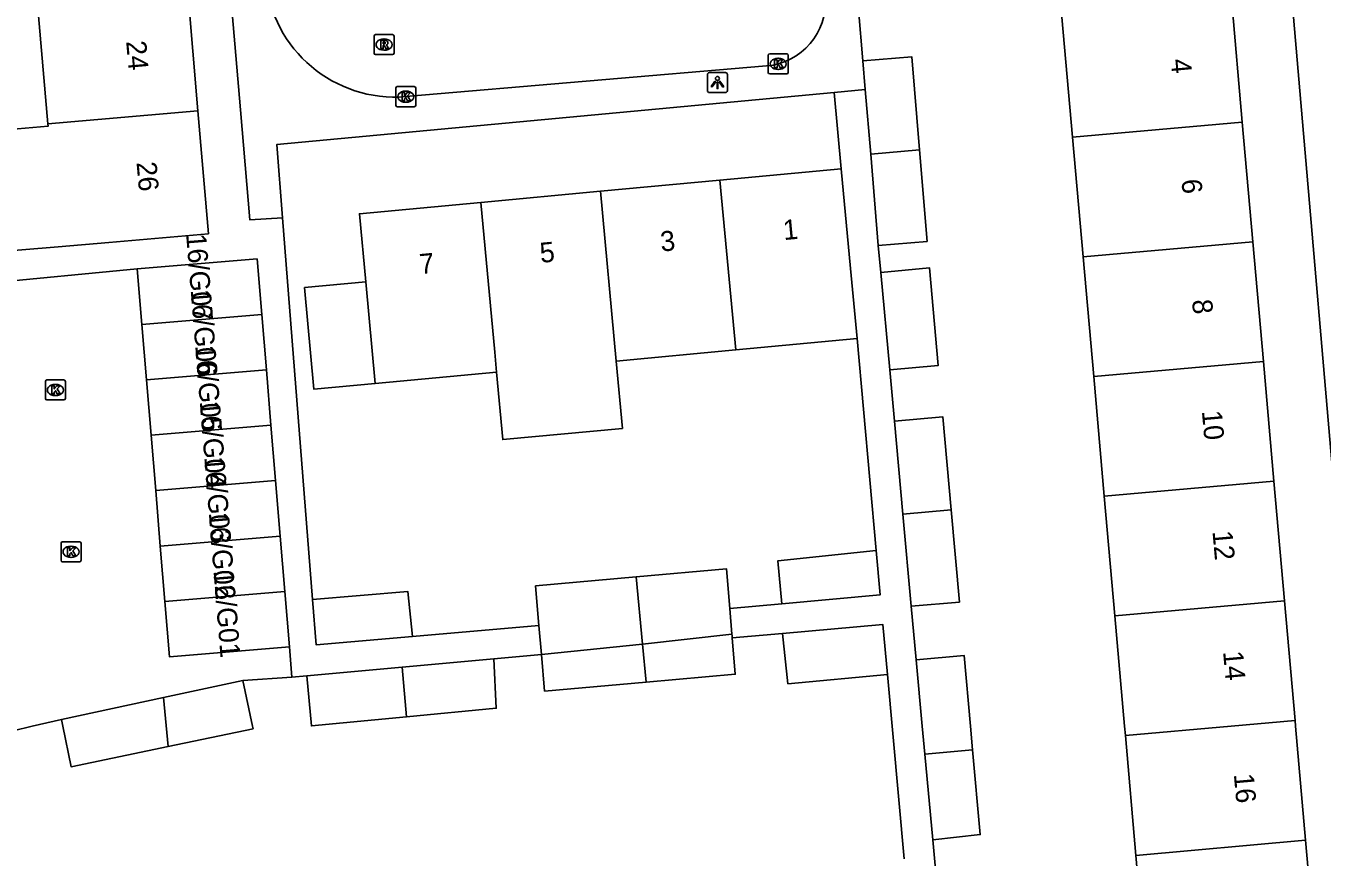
# Model space of a CAD drawing. Extents: x 160557 to 161245, y 385330 to 386505.
# Drawn here: x 160854.3 to 160919, y 385493.5 to 385535 of the extents above; entities that cross this region are included whole.
import ezdxf

# ---------------------------------------------------------------- set-up
doc = ezdxf.new("R2010")
doc.units = 0
for name, color, linetype in [('IMGEO_Kolk', 7, 'Continuous'), ('IMGEO_Lichtpunt', 7, 'Continuous'), ('IMGEO_Pand', 7, 'Continuous'), ('IMGEO_Pand_nummerreeks', 7, 'Continuous'), ('IMGEO_Rijbaan_lokaal_open', 7, 'Continuous'), ('IMGEO_Rioolput', 7, 'Continuous'), ('IMGEO_Voetpad_open', 7, 'Continuous')]:
    doc.layers.add(name, color=color, linetype=linetype)

msp = doc.modelspace()

# ---------------------------------------------------------------- linework, layer by layer
at = {"layer": 'IMGEO_Kolk'}
for p, q in [((160891.363, 385532.644), (160891.363, 385533.496)), ((160891.438, 385533.57), (160892.29, 385533.57)), ((160892.364, 385533.496), (160892.364, 385532.644)), ((160891.874, 385532.79), (160891.849, 385532.79)), ((160891.851, 385533.35), (160891.876, 385533.35)), ((160892.29, 385532.57), (160891.438, 385532.57)), ((160872.756, 385531.007), (160872.756, 385531.859)), ((160872.831, 385531.933), (160873.683, 385531.933)), ((160873.244, 385531.713), (160873.269, 385531.713)), ((160873.757, 385531.859), (160873.757, 385531.007)), ((160873.683, 385530.933), (160872.831, 385530.933)), ((160873.267, 385531.153), (160873.242, 385531.153)), ((160855.252, 385516.364), (160855.252, 385517.216)), ((160855.327, 385517.29), (160856.179, 385517.29)), ((160856.253, 385517.216), (160856.253, 385516.364)), ((160855.74, 385517.07), (160855.765, 385517.07)), ((160856.179, 385516.29), (160855.327, 385516.29)), ((160855.763, 385516.51), (160855.738, 385516.51)), ((160856.033, 385508.285), (160856.033, 385509.137)), ((160856.108, 385509.211), (160856.96, 385509.211)), ((160856.521, 385508.991), (160856.546, 385508.991)), ((160857.034, 385509.137), (160857.034, 385508.285)), ((160856.96, 385508.211), (160856.108, 385508.211)), ((160856.544, 385508.431), (160856.519, 385508.431))]:
    msp.add_line(p, q, dxfattribs=at)
for points in [[(160891.363, 385532.644), (160891.363, 385533.496)], [(160891.438, 385533.57), (160892.29, 385533.57)], [(160892.364, 385533.496), (160892.364, 385532.644)], [(160891.684, 385533.27), (160891.807, 385533.27), (160891.807, 385533.119), (160891.937, 385533.27), (160892.101, 385533.27), (160891.955, 385533.119), (160892.108, 385532.87), (160891.956, 385532.87), (160891.871, 385533.034), (160891.807, 385532.967), (160891.807, 385532.87), (160891.684, 385532.87), (160891.684, 385533.27)], [(160892.29, 385532.57), (160891.438, 385532.57)], [(160872.756, 385531.007), (160872.756, 385531.859)], [(160872.831, 385531.933), (160873.683, 385531.933)], [(160873.077, 385531.633), (160873.2, 385531.633), (160873.2, 385531.482), (160873.33, 385531.633), (160873.494, 385531.633), (160873.348, 385531.482), (160873.501, 385531.233), (160873.349, 385531.233), (160873.264, 385531.397), (160873.2, 385531.33), (160873.2, 385531.233), (160873.077, 385531.233), (160873.077, 385531.633)], [(160873.757, 385531.859), (160873.757, 385531.007)], [(160873.683, 385530.933), (160872.831, 385530.933)], [(160855.252, 385516.364), (160855.252, 385517.216)], [(160855.327, 385517.29), (160856.179, 385517.29)], [(160856.253, 385517.216), (160856.253, 385516.364)], [(160855.573, 385516.99), (160855.696, 385516.99), (160855.696, 385516.839), (160855.826, 385516.99), (160855.99, 385516.99), (160855.844, 385516.839), (160855.997, 385516.59), (160855.845, 385516.59), (160855.76, 385516.754), (160855.696, 385516.687), (160855.696, 385516.59), (160855.573, 385516.59), (160855.573, 385516.99)], [(160856.179, 385516.29), (160855.327, 385516.29)], [(160856.033, 385508.285), (160856.033, 385509.137)], [(160856.108, 385509.211), (160856.96, 385509.211)], [(160856.354, 385508.911), (160856.477, 385508.911), (160856.477, 385508.76), (160856.607, 385508.911), (160856.771, 385508.911), (160856.625, 385508.76), (160856.778, 385508.511), (160856.626, 385508.511), (160856.541, 385508.675), (160856.477, 385508.608), (160856.477, 385508.511), (160856.354, 385508.511), (160856.354, 385508.911)], [(160857.034, 385509.137), (160857.034, 385508.285)], [(160856.96, 385508.211), (160856.108, 385508.211)]]:
    msp.add_lwpolyline(points, dxfattribs=at)
for centre, start, end in [((160891.44, 385533.494), 91.55205, 178.44795), ((160891.44, 385533.494), 91.55205, 178.44795), ((160892.288, 385533.494), 1.55205, 88.44795), ((160892.288, 385533.494), 1.55205, 88.44795), ((160891.44, 385532.646), 181.55205, 268.44795), ((160891.44, 385532.646), 181.55205, 268.44795), ((160892.288, 385532.646), 271.55205, 358.44795), ((160892.288, 385532.646), 271.55205, 358.44795), ((160872.833, 385531.857), 91.55205, 178.44795), ((160872.833, 385531.857), 91.55205, 178.44795), ((160873.681, 385531.857), 1.55205, 88.44795), ((160873.681, 385531.857), 1.55205, 88.44795), ((160872.833, 385531.009), 181.55205, 268.44795), ((160872.833, 385531.009), 181.55205, 268.44795), ((160873.681, 385531.009), 271.55205, 358.44795), ((160873.681, 385531.009), 271.55205, 358.44795), ((160855.329, 385517.214), 91.55205, 178.44795), ((160855.329, 385517.214), 91.55205, 178.44795), ((160856.177, 385517.214), 1.55205, 88.44795), ((160856.177, 385517.214), 1.55205, 88.44795), ((160855.329, 385516.366), 181.55205, 268.44795), ((160855.329, 385516.366), 181.55205, 268.44795), ((160856.177, 385516.366), 271.55205, 358.44795), ((160856.177, 385516.366), 271.55205, 358.44795), ((160856.11, 385509.135), 91.55205, 178.44795), ((160856.11, 385509.135), 91.55205, 178.44795), ((160856.958, 385509.135), 1.55205, 88.44795), ((160856.958, 385509.135), 1.55205, 88.44795), ((160856.11, 385508.287), 181.55205, 268.44795), ((160856.11, 385508.287), 181.55205, 268.44795), ((160856.958, 385508.287), 271.55205, 358.44795), ((160856.958, 385508.287), 271.55205, 358.44795)]:
    msp.add_arc(centre, 0.0765, start, end, dxfattribs=at)
for centre, major_axis, ratio, start_param, end_param in [((160891.85, 385533.07), (-0.387, 0.002), 0.722429, 4.712389, 7.853982), ((160891.875, 385533.07), (-0.39, 0.002), 0.717154, 1.570796, 4.712389), ((160873.243, 385531.433), (-0.387, 0.002), 0.722429, 4.712389, 7.853982), ((160873.268, 385531.433), (-0.39, 0.002), 0.717154, 1.570796, 4.712389), ((160855.739, 385516.79), (-0.387, 0.002), 0.722429, 4.712389, 7.853982), ((160855.764, 385516.79), (-0.39, 0.002), 0.717154, 1.570796, 4.712389), ((160856.52, 385508.711), (-0.387, 0.002), 0.722429, 4.712389, 7.853982), ((160856.545, 385508.711), (-0.39, 0.002), 0.717154, 1.570796, 4.712389)]:
    msp.add_ellipse(centre, major_axis=major_axis, ratio=ratio, start_param=start_param, end_param=end_param, dxfattribs=at)
at = {"layer": 'IMGEO_Lichtpunt'}
for p, q in [((160888.332, 385532.542), (160888.332, 385531.735)), ((160888.332, 385532.542), (160888.332, 385531.735)), ((160889.234, 385532.637), (160888.426, 385532.637)), ((160889.234, 385532.637), (160888.426, 385532.637)), ((160889.328, 385531.735), (160889.328, 385532.542)), ((160889.328, 385531.735), (160889.328, 385532.542)), ((160888.426, 385531.641), (160889.234, 385531.641)), ((160888.426, 385531.641), (160889.234, 385531.641))]:
    msp.add_line(p, q, dxfattribs=at)
for points in [[(160888.706, 385532.206), (160888.745, 385532.178), (160888.557, 385531.916), (160888.519, 385531.943), (160888.706, 385532.206)], [(160888.808, 385532.158), (160888.855, 385532.158), (160888.855, 385531.836), (160888.808, 385531.836), (160888.808, 385532.158)], [(160888.918, 385532.178), (160888.956, 385532.205), (160889.143, 385531.943), (160889.104, 385531.915), (160888.918, 385532.178)]]:
    msp.add_lwpolyline(points, dxfattribs=at)
msp.add_circle((160888.831, 385532.34), 0.0994, dxfattribs=at)
for centre, start, end in [((160888.426, 385532.542), 90, 180), ((160888.426, 385532.542), 90, 180), ((160889.234, 385532.542), 0, 90), ((160889.234, 385532.542), 0, 90), ((160888.426, 385531.735), 180, 270), ((160888.426, 385531.735), 180, 270), ((160889.234, 385531.735), 270, 0), ((160889.234, 385531.735), 270, 360)]:
    msp.add_arc(centre, 0.0946, start, end, dxfattribs=at)
at = {"layer": 'IMGEO_Pand'}
for points in [[(160862.874, 385530.724), (160862.361, 385536.702)], [(160854.859, 385536.059), (160855.372, 385530.081)], [(160914.52, 385536.143), (160915.048, 385530.166)], [(160906.571, 385529.417), (160906.043, 385535.394)], [(160896.095, 385533.221), (160898.533, 385533.424), (160898.921, 385528.774)], [(160896.215, 385531.785), (160896.095, 385533.221)], [(160896.484, 385528.559), (160896.215, 385531.785)], [(160852.438, 385523.647), (160855.898, 385523.943), (160858.419, 385524.159), (160863.4, 385524.586), (160862.874, 385530.724)], [(160862.874, 385530.724), (160855.372, 385530.081)], [(160906.571, 385529.417), (160915.048, 385530.166)], [(160915.048, 385530.166), (160915.575, 385524.189)], [(160855.372, 385530.081), (160855.383, 385529.957), (160851.923, 385529.66), (160852.438, 385523.647)], [(160907.099, 385523.44), (160906.571, 385529.417)], [(160896.484, 385528.559), (160898.921, 385528.774)], [(160896.864, 385524.005), (160896.484, 385528.559)], [(160898.921, 385528.774), (160899.302, 385524.209), (160896.864, 385524.005)], [(160888.952, 385527.265), (160895.014, 385527.83)], [(160895.014, 385527.83), (160895.478, 385522.852), (160895.804, 385519.357)], [(160882.978, 385526.708), (160888.952, 385527.265)], [(160889.741, 385518.792), (160888.952, 385527.265)], [(160877.003, 385526.15), (160882.978, 385526.708)], [(160883.767, 385518.234), (160882.978, 385526.708)], [(160871.258, 385522.184), (160870.94, 385525.585), (160877.003, 385526.15)], [(160877.792, 385517.677), (160877.699, 385518.679), (160877.003, 385526.15)], [(160907.099, 385523.44), (160915.575, 385524.189)], [(160915.575, 385524.189), (160916.103, 385518.213)], [(160866.061, 385520.563), (160865.831, 385523.329), (160859.84, 385522.83)], [(160907.627, 385517.464), (160907.099, 385523.44)], [(160860.07, 385520.064), (160859.84, 385522.83)], [(160896.988, 385522.65), (160899.419, 385522.893), (160899.857, 385518.014), (160897.434, 385517.787)], [(160897.434, 385517.787), (160896.988, 385522.65)], [(160871.731, 385517.112), (160868.671, 385516.827), (160868.198, 385521.898), (160871.258, 385522.184)], [(160871.258, 385522.184), (160871.731, 385517.112)], [(160866.061, 385520.563), (160860.07, 385520.064)], [(160866.292, 385517.796), (160866.061, 385520.563)], [(160860.301, 385517.297), (160860.07, 385520.064)], [(160895.804, 385519.357), (160889.741, 385518.792)], [(160889.741, 385518.792), (160883.767, 385518.234)], [(160883.767, 385518.234), (160884.08, 385514.87), (160878.105, 385514.314), (160877.792, 385517.677)], [(160916.103, 385518.213), (160907.627, 385517.464)], [(160916.103, 385518.213), (160916.631, 385512.236)], [(160866.292, 385517.796), (160860.301, 385517.297)], [(160860.531, 385514.531), (160860.301, 385517.297)], [(160866.522, 385515.03), (160866.292, 385517.796)], [(160877.792, 385517.677), (160871.731, 385517.112)], [(160908.155, 385511.487), (160907.627, 385517.464)], [(160897.668, 385515.238), (160900.086, 385515.454), (160900.503, 385510.798)], [(160860.531, 385514.531), (160866.522, 385515.03)], [(160866.753, 385512.263), (160866.522, 385515.03)], [(160898.094, 385510.585), (160897.668, 385515.238)], [(160860.762, 385511.764), (160860.531, 385514.531)], [(160866.753, 385512.263), (160860.762, 385511.764)], [(160866.983, 385509.497), (160866.753, 385512.263)], [(160908.155, 385511.487), (160916.631, 385512.236)], [(160916.631, 385512.236), (160917.159, 385506.259)], [(160860.992, 385508.998), (160860.762, 385511.764)], [(160908.683, 385505.51), (160908.155, 385511.487)], [(160898.094, 385510.585), (160900.503, 385510.798)], [(160900.503, 385510.798), (160900.915, 385506.204), (160898.514, 385506.003)], [(160898.514, 385506.003), (160898.094, 385510.585)], [(160866.983, 385509.497), (160860.992, 385508.998)], [(160867.214, 385506.73), (160866.983, 385509.497)], [(160861.223, 385506.231), (160860.992, 385508.998)], [(160896.763, 385508.775), (160891.849, 385508.261), (160892.046, 385506.113)], [(160892.046, 385506.113), (160896.963, 385506.564), (160896.763, 385508.775)], [(160884.773, 385507.454), (160889.284, 385507.856), (160889.448, 385505.888)], [(160879.912, 385505.035), (160879.743, 385507.006), (160884.773, 385507.454)], [(160885.085, 385504.103), (160884.773, 385507.454)], [(160867.214, 385506.73), (160861.223, 385506.231)], [(160867.444, 385503.964), (160861.453, 385503.465), (160861.223, 385506.231)], [(160867.444, 385503.964), (160867.214, 385506.73)], [(160873.599, 385504.474), (160873.368, 385506.726), (160868.589, 385506.326)], [(160868.589, 385506.326), (160868.778, 385504.072), (160873.599, 385504.474)], [(160908.683, 385505.51), (160917.159, 385506.259)], [(160917.159, 385506.259), (160917.687, 385500.282)], [(160889.448, 385505.888), (160889.555, 385504.595)], [(160879.912, 385505.035), (160880.036, 385503.585)], [(160892.083, 385504.64), (160897.097, 385505.081), (160897.322, 385502.59)], [(160909.211, 385499.533), (160909.17, 385500), (160908.683, 385505.51)], [(160889.555, 385504.595), (160885.085, 385504.103)], [(160885.262, 385502.205), (160889.721, 385502.597), (160889.57, 385504.418)], [(160889.555, 385504.595), (160889.56, 385504.54), (160889.57, 385504.418)], [(160892.083, 385504.64), (160892.348, 385502.123), (160897.322, 385502.59)], [(160880.036, 385503.585), (160885.085, 385504.103)], [(160885.085, 385504.103), (160885.262, 385502.205)], [(160868.309, 385502.512), (160873.07, 385502.945)], [(160877.659, 385503.363), (160873.07, 385502.945)], [(160873.07, 385502.945), (160873.294, 385500.473)], [(160877.659, 385503.363), (160877.777, 385500.899), (160873.294, 385500.473)], [(160885.262, 385502.205), (160880.193, 385501.759), (160880.036, 385503.585)], [(160898.761, 385503.314), (160901.154, 385503.536), (160901.471, 385500), (160901.577, 385498.816)], [(160899.193, 385498.606), (160899.065, 385500), (160898.761, 385503.314)], [(160873.294, 385500.473), (160868.541, 385500.022), (160868.309, 385502.512)], [(160861.16, 385501.439), (160865.12, 385502.288)], [(160865.12, 385502.288), (160865.605, 385500), (160865.632, 385499.874), (160861.382, 385498.99)], [(160856.058, 385500.345), (160861.16, 385501.439)], [(160861.16, 385501.439), (160861.382, 385498.99)], [(160861.382, 385498.99), (160856.532, 385497.982), (160856.127, 385500), (160856.058, 385500.345)], [(160917.687, 385500.282), (160914.495, 385500), (160909.211, 385499.533)], [(160917.687, 385500.282), (160917.712, 385500), (160918.215, 385494.306)], [(160909.739, 385493.557), (160909.211, 385499.533)], [(160901.577, 385498.816), (160899.193, 385498.606)], [(160899.584, 385494.338), (160899.193, 385498.606)], [(160901.577, 385498.816), (160901.955, 385494.597), (160899.584, 385494.338)], [(160918.215, 385494.306), (160918.76, 385488.141), (160910.284, 385487.387), (160909.739, 385493.557)], [(160909.739, 385493.557), (160918.215, 385494.306)]]:
    msp.add_lwpolyline(points, dxfattribs=at)
at = {"layer": 'IMGEO_Rijbaan_lokaal_open'}
for points in [[(160873.261, 385531.435), (160891.284, 385532.967)], [(160859.84, 385522.83), (160852.215, 385522.108)], [(160867.569, 385502.46), (160867.444, 385503.964)], [(160865.12, 385502.288), (160867.569, 385502.46)], [(160853.634, 385499.777), (160854.586, 385500), (160856.058, 385500.345)]]:
    msp.add_lwpolyline(points, dxfattribs=at)
for centre, radius, start, end in [((160872.714, 385537.886), 6.475, 184.89419, 274.84704), ((160891.013, 385536.168), 3.212, 274.84569, 4.07017)]:
    msp.add_arc(centre, radius, start, end, dxfattribs=at)
at = {"layer": 'IMGEO_Rioolput'}
for p, q in [((160871.67, 385533.607), (160871.67, 385534.459)), ((160871.745, 385534.533), (160872.597, 385534.533)), ((160872.158, 385534.313), (160872.183, 385534.313)), ((160872.671, 385534.459), (160872.671, 385533.607)), ((160872.597, 385533.533), (160871.745, 385533.533)), ((160872.181, 385533.753), (160872.156, 385533.753))]:
    msp.add_line(p, q, dxfattribs=at)
for points in [[(160871.67, 385533.607), (160871.67, 385534.459)], [(160871.745, 385534.533), (160872.597, 385534.533)], [(160872.259, 385534.231), (160872.007, 385534.233), (160872.007, 385533.833)], [(160872.185, 385534.152), (160872.131, 385534.152), (160872.131, 385534.071)], [(160872.131, 385534.071), (160872.183, 385534.071)], [(160872.671, 385534.459), (160872.671, 385533.607)], [(160872.597, 385533.533), (160871.745, 385533.533)], [(160872.007, 385533.833), (160872.131, 385533.833), (160872.131, 385533.995), (160872.142, 385533.995)], [(160872.189, 385533.966), (160872.26, 385533.833), (160872.4, 385533.833), (160872.335, 385533.959)]]:
    msp.add_lwpolyline(points, dxfattribs=at)
for centre, radius, start, end in [((160871.747, 385534.457), 0.0765, 91.55205, 178.44795), ((160871.747, 385534.457), 0.0765, 91.55205, 178.44795), ((160872.167, 385534.26), 0.19, 274.7715, 282.96867), ((160872.191, 385534.056), 0.0964, 77.00612, 93.18647), ((160872.205, 385534.113), 0.0378, 276.66336, 79.67722), ((160872.258, 385534.121), 0.109, 350.36119, 89.41601), ((160872.256, 385534.121), 0.112, 277.58423, 350.98172), ((160872.595, 385534.457), 0.0765, 1.55205, 88.44795), ((160872.595, 385534.457), 0.0765, 1.55205, 88.44795), ((160871.747, 385533.609), 0.0765, 181.55205, 268.44795), ((160871.747, 385533.609), 0.0765, 181.55205, 268.44795), ((160872.141, 385533.942), 0.0533, 26.02933, 88.69889), ((160872.24, 385533.906), 0.108, 29.51342, 73.79051), ((160872.595, 385533.609), 0.0765, 271.55205, 358.44795), ((160872.595, 385533.609), 0.0765, 271.55205, 358.44795)]:
    msp.add_arc(centre, radius, start, end, dxfattribs=at)
for centre, major_axis, ratio, start_param, end_param in [((160872.157, 385534.033), (-0.387, 0.002), 0.722429, 4.712389, 7.853982), ((160872.182, 385534.033), (-0.39, 0.002), 0.717154, 1.570796, 4.712389)]:
    msp.add_ellipse(centre, major_axis=major_axis, ratio=ratio, start_param=start_param, end_param=end_param, dxfattribs=at)
at = {"layer": 'IMGEO_Voetpad_open'}
for points in [[(160863.436, 385548.992), (160864.998, 385530.768), (160865.469, 385525.276), (160867.099, 385525.38)], [(160922.169, 385482.49), (160920.66, 385500), (160917.04, 385541.995)], [(160895.88, 385535.788), (160896.095, 385533.221)], [(160894.659, 385531.64), (160866.822, 385529.049), (160867.099, 385525.38)], [(160896.215, 385531.785), (160894.659, 385531.64)], [(160894.659, 385531.64), (160895.014, 385527.83)], [(160867.099, 385525.38), (160868.589, 385506.326)], [(160896.988, 385522.65), (160896.864, 385524.005)], [(160895.804, 385519.357), (160896.763, 385508.775)], [(160897.668, 385515.238), (160897.434, 385517.787)], [(160892.046, 385506.113), (160889.448, 385505.888)], [(160898.761, 385503.314), (160898.514, 385506.003)], [(160873.599, 385504.474), (160879.912, 385505.035)], [(160889.57, 385504.418), (160892.083, 385504.64)], [(160880.036, 385503.585), (160877.659, 385503.363)], [(160868.309, 385502.512), (160867.569, 385502.46)], [(160897.322, 385502.59), (160898.156, 385493.385)], [(160899.871, 385491.211), (160899.584, 385494.338)]]:
    msp.add_lwpolyline(points, dxfattribs=at)

# ---------------------------------------------------------------- texts
at = {"layer": 'IMGEO_Pand_nummerreeks'}
for s, rotation, p in [('24', 274.89936, (160859.285, 385534.194)), ('4', 275.0475, (160911.479, 385533.289)), ('26', 274.89858, (160859.804, 385528.151)), ('6', 275.0475, (160912.009, 385527.285)), ('1', 5.32766, (160892.149, 385524.269)), ('16/G07', 274.65635, (160862.282, 385524.558)), ('3', 5.32766, (160886.017, 385523.697)), ('5', 5.32851, (160879.999, 385523.135)), ('7', 5.32851, (160873.981, 385522.574)), ('16/G06', 274.65635, (160862.509, 385521.777)), ('8', 275.0475, (160912.539, 385521.277)), ('16/G05', 274.65635, (160862.735, 385518.995)), ('16/G04', 274.65635, (160862.962, 385516.213)), ('10', 275.0475, (160913.03, 385515.732)), ('16/G03', 274.65635, (160863.188, 385513.432)), ('16/G02', 274.65635, (160863.414, 385510.656)), ('12', 275.0475, (160913.559, 385509.735)), ('16/G01', 274.65635, (160863.65, 385507.758)), ('14', 275.0475, (160914.089, 385503.728)), ('16', 275.07845, (160914.626, 385497.605))]:
    msp.add_text(s, height=1, rotation=rotation, dxfattribs=at).set_placement(p)

doc.saveas('drawing.dxf')
